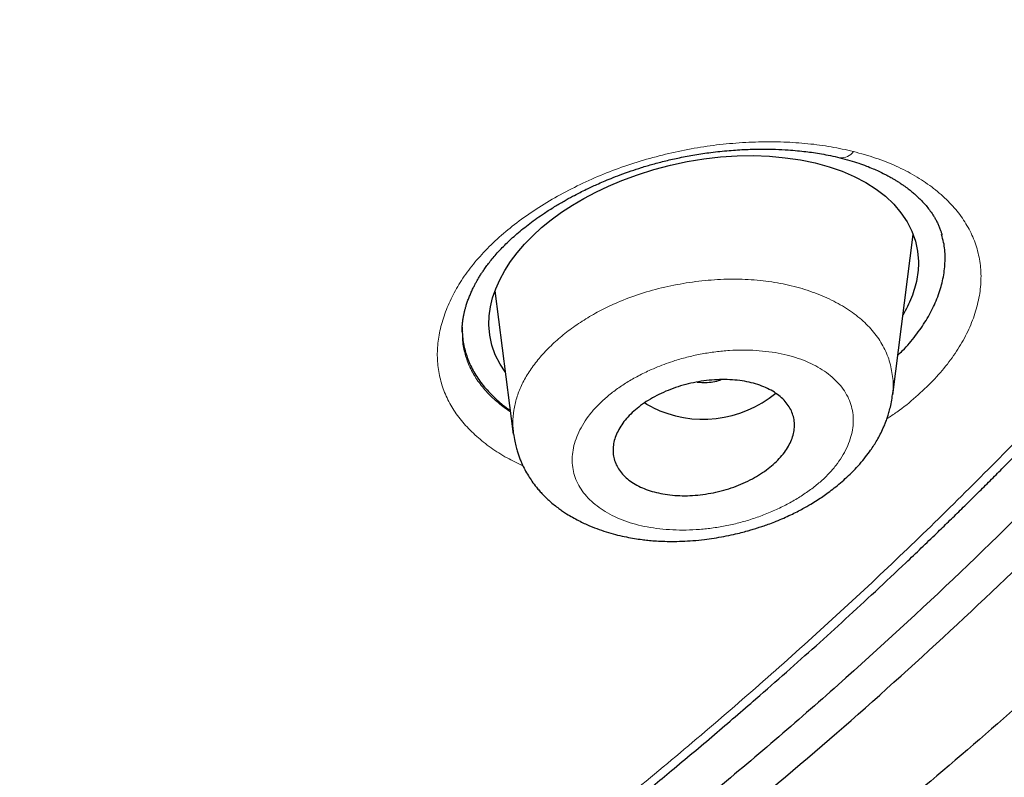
# Model space of a CAD drawing. Header units: millimetres. Extents: x 8 to 1023, y 12 to 832.
# Tile 771 of 968: x 675 to 685, y 750 to 757. Entities that reach past the tile are written whole.
import ezdxf

# ---------------------------------------------------------------- set-up
doc = ezdxf.new("R2010")
doc.units = ezdxf.units.MM

msp = doc.modelspace()

# ---------------------------------------------------------------- linework, layer by layer
at = {"color": 7, "linetype": 'Continuous', "lineweight": 30}
for p, q in [((683.8017, 753.453), (684.0031, 755.0438)), ((679.8551, 754.4829), (680.0351, 753.0621)), ((679.5311, 754.0907), (679.5312, 754.0851)), ((683.7965, 753.4538), (683.794, 753.4384))]:
    msp.add_line(p, q, dxfattribs=at)
at = {"color": 7, "linetype": 'Continuous', "lineweight": 30, "flags": 128}
for points in [[(679.9567, 753.6812), (679.9064, 753.756), (679.8586, 753.8496), (679.8239, 753.9461), (679.8024, 754.0456), (679.7941, 754.148), (679.7973, 754.2361), (679.8097, 754.3247), (679.8313, 754.4139), (679.8622, 754.5035), (679.9023, 754.5937), (679.9516, 754.6844), (680.0097, 754.7746), (680.0753, 754.8624), (680.1485, 754.9478), (680.2293, 755.0307), (680.3176, 755.1111), (680.4136, 755.1891), (680.5152, 755.2633), (680.6228, 755.3336), (680.7364, 755.4002), (680.8559, 755.463), (680.9814, 755.522), (681.1128, 755.5773), (681.2702, 755.6355), (681.4315, 755.6865), (681.5969, 755.7303), (681.7628, 755.766), (681.9281, 755.7931), (682.0935, 755.812), (682.2569, 755.8226), (682.4184, 755.8249), (682.5779, 755.8189), (682.7355, 755.8046), (682.8879, 755.7824), (683.0326, 755.7528), (683.1696, 755.7157), (683.2988, 755.671), (683.4202, 755.6189), (683.5335, 755.5594), (683.6365, 755.4937), (683.729, 755.4217), (683.8112, 755.3436), (683.8829, 755.2592), (683.944, 755.1687), (683.9919, 755.0751), (684.0267, 754.9783), (684.0484, 754.8784), (684.0569, 754.7753), (684.0569, 754.7753)], [(681.4154, 753.3291), (681.3621, 753.3577), (681.3387, 753.3718)]]:
    msp.add_lwpolyline(points, dxfattribs=at)
at = {"color": 8, "linetype": 'Continuous', "lineweight": 0}
msp.add_arc((683.2926, 755.9463), 0.1428, 264.21598, 325.98078, dxfattribs=at)
at = {"color": 7, "linetype": 'Continuous', "lineweight": 30}
msp.add_arc((681.9207, 754.3441), 1.1339, 243.53244, 309.46169, dxfattribs=at)
for points, knots in [([(638.967, 820.409), (639.8247, 820.4012), (641.5402, 820.3856), (644.1084, 820.2599), (646.6668, 820.0603), (649.2108, 819.78), (651.7358, 819.4216), (654.237, 818.9853), (656.8472, 818.4433), (659.5552, 817.7808), (662.3461, 816.9821), (665.0768, 816.0819), (667.7409, 815.0835), (670.3318, 813.9898), (672.7239, 812.8604), (674.9244, 811.7126), (676.9423, 810.5616), (678.8893, 809.3489), (680.7616, 808.0765), (682.5549, 806.7462), (684.2661, 805.3611), (685.8927, 803.924), (687.4318, 802.4377), (688.8809, 800.9052), (690.2373, 799.3293), (691.4985, 797.7128), (692.6617, 796.0585), (693.7243, 794.3695), (694.7367, 792.5529), (695.6762, 790.6065), (696.5184, 788.5296), (697.2148, 786.4249), (697.7642, 784.2977), (698.1649, 782.1534), (698.4035, 780.0999), (698.5028, 778.1438), (698.4845, 776.2893), (698.3541, 774.4372), (698.1125, 772.5909), (697.7609, 770.7538), (697.2999, 768.9292), (696.7308, 767.1206), (696.0542, 765.3313), (695.2712, 763.5647), (694.3828, 761.8242), (693.3898, 760.1134), (692.2942, 758.4354), (691.0988, 756.7932), (689.7346, 755.1005), (688.1849, 753.3686), (686.4332, 751.6113), (684.5619, 749.919), (682.5727, 748.2985), (680.4789, 746.7468), (678.9941, 745.7797), (678.2516, 745.2961)], [0, 0, 0, 0, 0.017859, 0.035717, 0.053574, 0.07143, 0.089287, 0.107143, 0.125, 0.145832, 0.166666, 0.1875, 0.208333, 0.229166, 0.249999, 0.267856, 0.285713, 0.303571, 0.321429, 0.339287, 0.357144, 0.375001, 0.392858, 0.410715, 0.428572, 0.446429, 0.464286, 0.482143, 0.500002, 0.520835, 0.541668, 0.562501, 0.583334, 0.604167, 0.624999, 0.642856, 0.660713, 0.678571, 0.696428, 0.714286, 0.732144, 0.750003, 0.76786, 0.785718, 0.803575, 0.821433, 0.839289, 0.857146, 0.875003, 0.895835, 0.916668, 0.9375, 0.958333, 0.979167, 1, 1, 1, 1]), ([(638.9669, 735.1093), (639.5741, 735.1132), (640.7872, 735.1212), (642.6033, 735.1855), (644.4132, 735.2881), (646.2167, 735.4326), (648.0136, 735.618), (649.8008, 735.8441), (651.5251, 736.1027), (653.1843, 736.3893), (654.7797, 736.7), (656.3607, 737.0433), (657.9272, 737.4192), (659.4791, 737.8275), (661.0664, 738.2825), (662.6833, 738.7869), (664.3237, 739.3436), (665.9352, 739.936), (667.5176, 740.5639), (669.071, 741.2272), (670.5972, 741.9265), (672.0528, 742.6406), (673.438, 743.3652), (674.7518, 744.0952), (676.0342, 744.8514), (677.2852, 745.6336), (678.5049, 746.4417), (679.7272, 747.2994), (680.9466, 748.2081), (682.1572, 749.1691), (683.3247, 750.1568), (684.4491, 751.1711), (685.5307, 752.2119), (686.5711, 753.281), (687.5404, 754.3457), (688.4398, 755.401), (689.2691, 756.4403), (690.0543, 757.4936), (690.7955, 758.561), (691.4929, 759.6424), (692.1651, 760.7694), (692.8074, 761.9423), (693.4141, 763.1614), (693.9672, 764.3936), (694.4669, 765.6393), (694.9133, 766.8984), (695.3067, 768.1722), (695.6369, 769.422), (695.9074, 770.6432), (696.122, 771.8304), (696.2885, 773.0191), (696.4071, 774.2093), (696.4775, 775.4011), (696.5007, 776.6284), (696.4716, 777.8901), (696.3847, 779.1849), (696.241, 780.4781), (696.0404, 781.77), (695.7828, 783.0608), (695.4687, 784.3489), (695.1098, 785.5949), (694.7123, 786.795), (694.2818, 787.9477), (693.8065, 789.0885), (693.2862, 790.2175), (692.721, 791.3347), (692.12, 792.4232), (691.486, 793.4831), (690.8218, 794.5142), (690.1176, 795.5324), (689.3734, 796.5377), (688.5892, 797.5301), (687.7648, 798.5097), (686.9035, 799.4729), (685.9943, 800.4319), (685.0379, 801.3832), (684.0312, 802.3266), (682.9885, 803.2477), (681.9097, 804.1464), (680.7947, 805.0227), (679.6619, 805.8628), (678.5139, 806.6673), (677.353, 807.4369), (676.1613, 808.184), (674.9387, 808.9086), (673.6852, 809.6107), (672.4006, 810.2901), (671.0911, 810.9437), (669.7405, 811.5799), (668.3513, 812.1954), (666.9196, 812.7898), (665.4662, 813.3538), (663.991, 813.8872), (662.4941, 814.3899), (661.0007, 814.8538), (659.5133, 815.2803), (658.034, 815.6707), (656.5384, 816.0319), (655.0267, 816.3638), (653.4988, 816.6662), (651.9548, 816.9393), (650.3993, 817.1822), (648.8124, 817.398), (647.1984, 817.5843), (645.5571, 817.7391), (643.9131, 817.8598), (642.2666, 817.9454), (640.6176, 817.999), (639.5173, 818.0057), (638.967, 818.009)], [0, 0, 0, 0, 0.010081, 0.020137, 0.030179, 0.040216, 0.050257, 0.060311, 0.070335, 0.079491, 0.088633, 0.097767, 0.1069, 0.116039, 0.125192, 0.135253, 0.145282, 0.155288, 0.16528, 0.175267, 0.185259, 0.195301, 0.204496, 0.213673, 0.222839, 0.232002, 0.241168, 0.250345, 0.260322, 0.270285, 0.280246, 0.290212, 0.300194, 0.310203, 0.320293, 0.329526, 0.338727, 0.347904, 0.357065, 0.366218, 0.375372, 0.385323, 0.395264, 0.405207, 0.415162, 0.425139, 0.435149, 0.445226, 0.454443, 0.463632, 0.472801, 0.481959, 0.491116, 0.500279, 0.510233, 0.520184, 0.530144, 0.540125, 0.550137, 0.560192, 0.570258, 0.579448, 0.588609, 0.59775, 0.60688, 0.616007, 0.625139, 0.633867, 0.642594, 0.651329, 0.660077, 0.668845, 0.677642, 0.686473, 0.695244, 0.704395, 0.713529, 0.722653, 0.731774, 0.740899, 0.750037, 0.758756, 0.767483, 0.776222, 0.78498, 0.793764, 0.802579, 0.811433, 0.820208, 0.829363, 0.838502, 0.847632, 0.856762, 0.865897, 0.875044, 0.883755, 0.89247, 0.901196, 0.909939, 0.918704, 0.927499, 0.936329, 0.945126, 0.954305, 0.963462, 0.972602, 0.981734, 0.990864, 1, 1, 1, 1]), ([(696.002, 776.4662), (695.9947, 775.965), (695.98, 774.9631), (695.861, 773.4625), (695.6708, 771.9655), (695.4025, 770.472), (695.0581, 768.9822), (694.6463, 767.5288), (694.1731, 766.1154), (693.6441, 764.7452), (693.0498, 763.3902), (692.3902, 762.0503), (691.6534, 760.7038), (690.8365, 759.3537), (689.9364, 758.0034), (688.9673, 756.6765), (687.929, 755.3728), (686.8217, 754.0933), (685.6712, 752.8652), (684.4846, 751.6905), (683.2684, 750.5701), (681.9992, 749.481), (680.6769, 748.4233), (679.2806, 747.3817), (677.8086, 746.3592), (676.2591, 745.3595), (674.6548, 744.3986), (672.9958, 743.4768), (671.2864, 742.597), (669.5682, 741.7786), (667.8504, 741.0217), (666.1375, 740.3241), (664.394, 739.6702), (662.6198, 739.0602), (660.7838, 738.4845), (658.8853, 737.9465), (656.9241, 737.4497), (654.9336, 737.004), (652.9137, 736.6095), (650.8678, 736.2673), (648.8439, 735.9841), (646.8512, 735.7574), (644.8954, 735.5844), (642.9365, 735.4606), (640.9747, 735.3858), (638.9675, 735.3597), (636.9174, 735.3857), (634.8275, 735.4677), (632.743, 735.6052), (630.6644, 735.7981), (628.5941, 736.0462), (626.5779, 736.3425), (624.6214, 736.6824), (622.7274, 737.0617), (620.857, 737.4869), (619.0102, 737.9577), (617.1441, 738.4863), (615.2636, 739.0754), (613.3744, 739.728), (611.5217, 740.4297), (609.7057, 741.1802), (607.9259, 741.9795), (606.2194, 742.8094), (604.5887, 743.6645), (603.0365, 744.5392), (601.5312, 745.4497), (600.0726, 746.3957), (598.6295, 747.3989), (597.2073, 748.4603), (595.8124, 749.5811), (594.4768, 750.7371), (593.2005, 751.9281), (591.9821, 753.1553), (590.8457, 754.3924), (589.7912, 755.6339), (588.8189, 756.8731), (587.909, 758.1332), (587.0612, 759.4142), (586.2599, 760.7421), (585.5103, 762.1155), (584.8181, 763.5329), (584.1993, 764.9653), (583.6538, 766.4127), (583.1805, 767.8781), (582.7877, 769.3322), (582.4726, 770.7709), (582.2317, 772.1876), (582.061, 773.6092), (581.9542, 775.0357), (581.941, 775.9887), (581.9344, 776.4658)], [0, 0, 0, 0, 0.011647, 0.023279, 0.034914, 0.046569, 0.058262, 0.069997, 0.081033, 0.092045, 0.103046, 0.114051, 0.125075, 0.136674, 0.148268, 0.159874, 0.171507, 0.183184, 0.194903, 0.205931, 0.216944, 0.227954, 0.238974, 0.250018, 0.2616, 0.2732, 0.284834, 0.296518, 0.308264, 0.319998, 0.330999, 0.341975, 0.352941, 0.363907, 0.374886, 0.386463, 0.398058, 0.409684, 0.421356, 0.433089, 0.444843, 0.455871, 0.466863, 0.477832, 0.488791, 0.499751, 0.51144, 0.523115, 0.53479, 0.54648, 0.558201, 0.569925, 0.580927, 0.591892, 0.602833, 0.61376, 0.624687, 0.6364, 0.648087, 0.659761, 0.671439, 0.683135, 0.694871, 0.705904, 0.716895, 0.727858, 0.738804, 0.749746, 0.761426, 0.773081, 0.784724, 0.796373, 0.808043, 0.819784, 0.830839, 0.841857, 0.852852, 0.863839, 0.87483, 0.886496, 0.898127, 0.909738, 0.921348, 0.932974, 0.944696, 0.955762, 0.96681, 0.977856, 0.988914, 1, 1, 1, 1]), ([(582.4446, 775.8051), (582.445, 775.7911), (582.4458, 775.7597), (582.4473, 775.709), (582.4492, 775.6493), (582.4515, 775.5807), (582.4542, 775.5046), (582.4574, 775.4212), (582.461, 775.3307), (582.4653, 775.232), (582.4703, 775.1261), (582.4812, 774.9074), (582.4997, 774.5974), (582.5289, 774.2013), (582.5599, 773.8431), (582.5931, 773.5063), (582.6277, 773.1898), (582.6654, 772.8762), (582.7114, 772.5254), (582.7679, 772.1322), (582.8372, 771.6951), (582.9039, 771.3114), (582.9649, 770.9836), (583.0169, 770.7179), (583.0699, 770.4587), (583.122, 770.2148), (583.1725, 769.9868), (583.2213, 769.7741), (583.2599, 769.6108), (583.2883, 769.4935), (583.3062, 769.4202), (583.3228, 769.3526), (583.3375, 769.2938), (583.3495, 769.2456), (583.3588, 769.2091), (583.3656, 769.1821), (583.3715, 769.1587), (583.3785, 769.1315), (583.3875, 769.0963), (583.3983, 769.0544), (583.4104, 769.0074), (583.4279, 768.9406), (583.4513, 768.8515), (583.4818, 768.7374), (583.5157, 768.6128), (583.5529, 768.4778), (583.5937, 768.3328), (583.6383, 768.1769), (583.6859, 768.0141), (583.735, 767.8493), (583.7844, 767.687), (583.8467, 767.4858), (583.9222, 767.2484), (584.011, 766.9775), (584.0978, 766.7204), (584.1822, 766.4768), (584.2647, 766.2447), (584.3469, 766.0189), (584.4296, 765.7964), (584.513, 765.5773), (584.5968, 765.3616), (584.681, 765.1493), (584.7665, 764.9381), (584.8547, 764.7244), (584.9473, 764.5043), (585.0461, 764.2746), (585.1511, 764.0351), (585.2483, 763.8185), (585.3359, 763.6266), (585.4124, 763.4613), (585.4917, 763.2924), (585.5725, 763.123), (585.654, 762.9542), (585.7342, 762.7906), (585.8121, 762.6339), (585.8858, 762.4873), (585.9552, 762.351), (586.0201, 762.2247), (586.0763, 762.1163), (586.1232, 762.0267), (586.16, 761.957), (586.191, 761.8984), (586.2202, 761.8434), (586.2521, 761.7838), (586.2924, 761.7085), (586.3416, 761.6175), (586.3994, 761.5113), (586.4631, 761.3952), (586.533, 761.2692), (586.6085, 761.1343), (586.6899, 760.9906), (586.777, 760.8384), (586.8707, 760.6768), (587.0082, 760.4423), (587.1881, 760.1419), (587.4089, 759.7828), (587.6286, 759.4347), (587.8207, 759.1376), (587.9845, 758.8892), (588.1195, 758.6873), (588.2524, 758.4914), (588.3815, 758.3034), (588.5056, 758.1251), (588.6243, 757.9565), (588.7374, 757.7976), (588.8448, 757.6484), (588.9462, 757.5088), (589.0422, 757.3779), (589.1366, 757.2502), (589.2335, 757.1202), (589.3366, 756.9832), (589.4522, 756.8309), (589.5813, 756.6626), (589.7249, 756.4777), (589.8777, 756.2834), (590.0397, 756.08), (590.2656, 755.8001), (590.5571, 755.4464), (590.8346, 755.1188), (591.0355, 754.8857), (591.1559, 754.7474), (591.2775, 754.6088), (591.4003, 754.4702), (591.5243, 754.3313), (591.6486, 754.1934), (591.7649, 754.0655), (591.8701, 753.9508), (591.9618, 753.8514), (592.0452, 753.7615), (592.1122, 753.6897), (592.1645, 753.6339), (592.2036, 753.5923), (592.2394, 753.5543), (592.2717, 753.52), (592.2997, 753.4905), (592.3218, 753.4672), (592.3394, 753.4485), (592.3567, 753.4303), (592.3781, 753.4078), (592.4054, 753.3792), (592.4402, 753.3427), (592.4829, 753.298), (592.5343, 753.2445), (592.5923, 753.1843), (592.6549, 753.1195), (592.7198, 753.0527), (592.7854, 752.9854), (592.8517, 752.9177), (592.9772, 752.7901), (593.1648, 752.6012), (593.4183, 752.35), (593.6808, 752.094), (593.9679, 751.8186), (594.277, 751.5274), (594.6055, 751.2241), (594.9341, 750.9263), (595.2628, 750.6342), (595.5912, 750.3478), (595.8811, 750.0995), (596.1289, 749.8905), (596.3313, 749.7217), (596.5238, 749.5629), (596.7062, 749.4139), (596.8673, 749.2836), (597.0081, 749.1707), (597.13, 749.0735), (597.2501, 748.9784), (597.3741, 748.8808), (597.5077, 748.7764), (597.6523, 748.6642), (597.808, 748.5443), (597.9749, 748.4169), (598.1532, 748.2819), (598.3418, 748.1405), (598.5384, 747.9946), (598.7388, 747.8473), (598.94, 747.7009), (599.2201, 747.4992), (599.5785, 747.2453), (600.0151, 746.9428), (600.4478, 746.6494), (600.8786, 746.3633), (601.3096, 746.083), (601.7418, 745.8076), (602.1632, 745.5445), (602.5746, 745.2926), (602.9799, 745.0491), (603.3952, 744.8041), (603.8235, 744.5564), (604.2651, 744.306), (604.6297, 744.1035), (604.9104, 743.9498), (605.0993, 743.8473), (605.2804, 743.7499), (605.4519, 743.6584), (605.6137, 743.5727), (605.7658, 743.4928), (605.9081, 743.4185), (606.0182, 743.3614), (606.0971, 743.3206), (606.1456, 743.2956), (606.1866, 743.2745), (606.2193, 743.2577), (606.2451, 743.2445), (606.2688, 743.2323), (606.2958, 743.2185), (606.3341, 743.199), (606.3852, 743.1729), (606.4499, 743.14), (606.5225, 743.1032), (606.6, 743.064), (606.7168, 743.0052), (606.8764, 742.9254), (607.0831, 742.823), (607.3039, 742.7146), (607.5389, 742.6005), (607.7865, 742.4816), (608.0422, 742.3602), (608.3002, 742.2392), (608.5563, 742.1205), (608.8624, 741.9803), (609.2166, 741.8205), (609.6173, 741.643), (610.0083, 741.473), (610.3901, 741.3099), (610.7661, 741.1522), (611.1402, 740.998), (611.6197, 740.8038), (612.2069, 740.572), (612.9043, 740.3058), (613.6236, 740.0406), (614.365, 739.7769), (615.1288, 739.5155), (615.8982, 739.2623), (616.6731, 739.0173), (617.4941, 738.7683), (618.3622, 738.517), (619.2779, 738.2653), (620.1995, 738.0252), (621.1268, 737.7966), (622.0594, 737.5796), (622.9971, 737.3742), (623.9132, 737.1859), (624.807, 737.0135), (625.6779, 736.8562), (626.5516, 736.7089), (627.4278, 736.5718), (628.3063, 736.4448), (629.1873, 736.3278), (630.0707, 736.2208), (630.9566, 736.1239), (631.8446, 736.037), (632.7345, 735.9603), (633.6259, 735.8939), (634.5018, 735.8388), (635.362, 735.7943), (636.2063, 735.7599), (637.0519, 735.7346), (637.899, 735.7185), (638.7918, 735.7112), (639.7291, 735.7144), (640.7097, 735.7301), (641.6884, 735.7581), (642.6654, 735.7983), (643.6407, 735.8507), (644.6145, 735.9153), (645.5595, 735.99), (646.4756, 736.0736), (647.3628, 736.1648), (648.2477, 736.2662), (649.13, 736.3775), (650.0098, 736.4988), (650.8873, 736.6302), (651.7624, 736.7717), (652.6349, 736.9234), (653.5043, 737.085), (654.3703, 737.2566), (655.2325, 737.4379), (656.0744, 737.6255), (656.8959, 737.8185), (657.6972, 738.0163), (658.4943, 738.2228), (659.2869, 738.4379), (660.1162, 738.6733), (660.9807, 738.9307), (661.8791, 739.2114), (662.7702, 739.5032), (663.6538, 739.806), (664.5299, 740.1199), (665.3982, 740.4447), (666.12, 740.7262), (666.7003, 740.9598), (667.1432, 741.1419), (667.5878, 741.3285), (668.0339, 741.5197), (668.4822, 741.7159), (668.9169, 741.9101), (669.34, 742.1029), (669.753, 742.2947), (670.072, 742.4457), (670.2956, 742.5528), (670.4216, 742.6135), (670.5482, 742.6749), (670.6755, 742.737), (670.8035, 742.7998), (670.931, 742.8627), (671.0548, 742.9242), (671.1782, 742.9858), (671.2972, 743.0456), (671.4102, 743.1026), (671.5088, 743.1526), (671.593, 743.1955), (671.6627, 743.2312), (671.716, 743.2585), (671.7578, 743.2799), (671.7942, 743.2987), (671.8353, 743.3199), (671.8837, 743.3449), (671.9413, 743.3747), (672.0137, 743.4123), (672.102, 743.4583), (672.2072, 743.5134), (672.3217, 743.5737), (672.4415, 743.6371), (672.6026, 743.7228), (672.8051, 743.8314), (673.0792, 743.9801), (673.3871, 744.1494), (673.7294, 744.3404), (674.0753, 744.5366), (674.4201, 744.7353), (674.7593, 744.934), (675.1122, 745.1438), (675.4776, 745.3647), (675.8541, 745.5964), (676.2208, 745.826), (676.5831, 746.0568), (676.9441, 746.2907), (677.3081, 746.5308), (677.6751, 746.7771), (678.0469, 747.0312), (678.3605, 747.2495), (678.6122, 747.4273), (678.7975, 747.5596), (678.9733, 747.6861), (679.139, 747.8064), (679.2948, 747.9204), (679.4407, 748.0281), (679.577, 748.1293), (679.6998, 748.2212), (679.8108, 748.3047), (679.9155, 748.3839), (680.023, 748.4656), (680.1372, 748.553), (680.2583, 748.6462), (680.3863, 748.7453), (680.5292, 748.8567), (680.6876, 748.9813), (680.8623, 749.1198), (681.0451, 749.2662), (681.2323, 749.4177), (681.4202, 749.5712), (681.6879, 749.7922), (682.0304, 750.0797), (682.4098, 750.4057), (682.7452, 750.6999), (683.0414, 750.964), (683.3359, 751.2312), (683.633, 751.5055), (683.9348, 751.7892), (684.1756, 752.0197), (684.355, 752.1937), (684.4723, 752.3082), (684.5901, 752.4242), (684.7085, 752.5415), (684.8254, 752.6583), (684.938, 752.7716), (685.0465, 752.8815), (685.1492, 752.9863), (685.2457, 753.0854), (685.3324, 753.1749), (685.4094, 753.2549), (685.4704, 753.3186), (685.5171, 753.3674), (685.5509, 753.4029), (685.5797, 753.4332), (685.6062, 753.4611), (685.6342, 753.4907), (685.6678, 753.5263), (685.7079, 753.5688), (685.7547, 753.6185), (685.8229, 753.6913), (685.9115, 753.7862), (686.0191, 753.9025), (686.13, 754.0232), (686.2614, 754.1673), (686.4141, 754.3365), (686.5889, 754.5324), (686.7695, 754.7377), (686.954, 754.95), (687.2318, 755.2743), (687.5949, 755.7086), (687.9351, 756.1301), (688.1692, 756.427), (688.3029, 756.5985), (688.4352, 756.77), (688.5645, 756.9397), (688.6915, 757.1081), (688.814, 757.2724), (688.9312, 757.4313), (689.0407, 757.5814), (689.1428, 757.7225), (689.2375, 757.8547), (689.3193, 757.97), (689.3899, 758.0701), (689.4527, 758.1598), (689.5172, 758.2523), (689.5856, 758.3512), (689.6583, 758.4571), (689.7409, 758.5781), (689.8336, 758.7153), (689.9371, 758.8699), (690.046, 759.0347), (690.1604, 759.2096), (690.3181, 759.4539), (690.5145, 759.7645), (690.7668, 760.1741), (691.0327, 760.6197), (691.2387, 760.9777), (691.3698, 761.2107), (691.4296, 761.318), (691.4867, 761.421), (691.5389, 761.5161), (691.5847, 761.6002), (691.6242, 761.6731), (691.6555, 761.7313), (691.6797, 761.7764), (691.6976, 761.8097), (691.7117, 761.8361), (691.7222, 761.8559), (691.7312, 761.8729), (691.7415, 761.8921), (691.7553, 761.9182), (691.7724, 761.9505), (691.7915, 761.9867), (691.8208, 762.0424), (691.8614, 762.1198), (691.9142, 762.2215), (691.9714, 762.3325), (692.0505, 762.4875), (692.151, 762.6874), (692.2721, 762.9329), (692.3964, 763.1901), (692.5235, 763.4592), (692.6374, 763.706), (692.738, 763.9283), (692.8242, 764.1223), (692.9085, 764.3151), (692.9887, 764.5016), (693.0633, 764.6782), (693.134, 764.8481), (693.2007, 765.0109), (693.2633, 765.166), (693.3204, 765.3094), (693.3689, 765.4328), (693.4097, 765.5379), (693.4452, 765.6301), (693.481, 765.7239), (693.5216, 765.8312), (693.5676, 765.9544), (693.6192, 766.0944), (693.674, 766.2453), (693.7318, 766.407), (693.7925, 766.5796), (693.8525, 766.7536), (693.9115, 766.928), (693.9682, 767.099), (694.0244, 767.2713), (694.0786, 767.4411), (694.1306, 767.6073), (694.1806, 767.7698), (694.2411, 767.9707), (694.3105, 768.2072), (694.3868, 768.4763), (694.4425, 768.6798), (694.4799, 768.8195), (694.5004, 768.8967), (694.5186, 768.9661), (694.5344, 769.0268), (694.5479, 769.079), (694.559, 769.1224), (694.568, 769.1575), (694.5762, 769.1901), (694.5852, 769.2254), (694.5963, 769.2695), (694.6096, 769.3228), (694.6253, 769.3861), (694.6433, 769.4595), (694.6635, 769.543), (694.686, 769.6366), (694.7104, 769.7404), (694.7369, 769.8541), (694.7736, 770.0152), (694.8188, 770.2193), (694.8764, 770.4898), (694.9362, 770.7841), (694.9971, 771.1012), (695.0534, 771.4122), (695.1053, 771.7172), (695.1536, 772.019), (695.204, 772.3563), (695.2558, 772.7345), (695.3075, 773.1562), (695.354, 773.5879), (695.3951, 774.0283), (695.429, 774.4722), (695.4507, 774.7964), (695.4589, 774.9718), (695.4602, 774.9983)], [0, 0, 0, 0, 0.000308, 0.00069, 0.001145, 0.001674, 0.002276, 0.00292, 0.003632, 0.004411, 0.005257, 0.006152, 0.009626, 0.012651, 0.015604, 0.018178, 0.020695, 0.02317, 0.025678, 0.029092, 0.032585, 0.036159, 0.038302, 0.040463, 0.042551, 0.044541, 0.046341, 0.048052, 0.049674, 0.050287, 0.050886, 0.051446, 0.051921, 0.05231, 0.052613, 0.052804, 0.052961, 0.053179, 0.053464, 0.053812, 0.054194, 0.054604, 0.05543, 0.056351, 0.057369, 0.058452, 0.059626, 0.060891, 0.062239, 0.063584, 0.064902, 0.066193, 0.068489, 0.070695, 0.07281, 0.074779, 0.076663, 0.078501, 0.080325, 0.082135, 0.0839, 0.08565, 0.087387, 0.08913, 0.090952, 0.092859, 0.09485, 0.096926, 0.098274, 0.099656, 0.101071, 0.102516, 0.103918, 0.105323, 0.106643, 0.107879, 0.109031, 0.110099, 0.111082, 0.111784, 0.112377, 0.112857, 0.113276, 0.11378, 0.114377, 0.115197, 0.116102, 0.117093, 0.118169, 0.119332, 0.120556, 0.121864, 0.123254, 0.124726, 0.127926, 0.131043, 0.134078, 0.13703, 0.138843, 0.140623, 0.142364, 0.14403, 0.145612, 0.147112, 0.148529, 0.149862, 0.151113, 0.15228, 0.153387, 0.154557, 0.155794, 0.157098, 0.15869, 0.160373, 0.162145, 0.164008, 0.165957, 0.169858, 0.173805, 0.175097, 0.176394, 0.177695, 0.179001, 0.180312, 0.181628, 0.182918, 0.183956, 0.184904, 0.185762, 0.186531, 0.186966, 0.187365, 0.18773, 0.18806, 0.188352, 0.188581, 0.188733, 0.18889, 0.189107, 0.189383, 0.189718, 0.190161, 0.190677, 0.191267, 0.191909, 0.192557, 0.193211, 0.193869, 0.194531, 0.196938, 0.199405, 0.201934, 0.204523, 0.207615, 0.210672, 0.213694, 0.216683, 0.219637, 0.222551, 0.224419, 0.226191, 0.227867, 0.229446, 0.23093, 0.232027, 0.233066, 0.234053, 0.235094, 0.236222, 0.237439, 0.238744, 0.240137, 0.241618, 0.243188, 0.244814, 0.246468, 0.248106, 0.249729, 0.253273, 0.256743, 0.260138, 0.263484, 0.26681, 0.270115, 0.2734, 0.276392, 0.279395, 0.28247, 0.285617, 0.288837, 0.292128, 0.293531, 0.294898, 0.296193, 0.297416, 0.298566, 0.299645, 0.300653, 0.301588, 0.301976, 0.302323, 0.302612, 0.302842, 0.303015, 0.303155, 0.303344, 0.303584, 0.303961, 0.304422, 0.304945, 0.305488, 0.306049, 0.307393, 0.30883, 0.310362, 0.311986, 0.313704, 0.315477, 0.317252, 0.318998, 0.320714, 0.323489, 0.326185, 0.328803, 0.331343, 0.333818, 0.336286, 0.338754, 0.343278, 0.347803, 0.352328, 0.357176, 0.362024, 0.366874, 0.371725, 0.376579, 0.382198, 0.387818, 0.393438, 0.399057, 0.404677, 0.410297, 0.415916, 0.421067, 0.426217, 0.431363, 0.436505, 0.441643, 0.44678, 0.451918, 0.457057, 0.462198, 0.467338, 0.472478, 0.477619, 0.482467, 0.487317, 0.49217, 0.49703, 0.501898, 0.507534, 0.513158, 0.518775, 0.524387, 0.529996, 0.535605, 0.541214, 0.546354, 0.551494, 0.556634, 0.561772, 0.566907, 0.572047, 0.577191, 0.582339, 0.587488, 0.592639, 0.59779, 0.602941, 0.607798, 0.612655, 0.617512, 0.622369, 0.627226, 0.632845, 0.638459, 0.64407, 0.64968, 0.65529, 0.660898, 0.666508, 0.669406, 0.67233, 0.675279, 0.678255, 0.681257, 0.684301, 0.68705, 0.689866, 0.69275, 0.693613, 0.694482, 0.695357, 0.696238, 0.697125, 0.698018, 0.698897, 0.699709, 0.7006, 0.701391, 0.702082, 0.702673, 0.703163, 0.703553, 0.703797, 0.704045, 0.704323, 0.704664, 0.705071, 0.705543, 0.706196, 0.706944, 0.707779, 0.708635, 0.709499, 0.711221, 0.712975, 0.715398, 0.717879, 0.720418, 0.722964, 0.725469, 0.727931, 0.730829, 0.733666, 0.736441, 0.73918, 0.741976, 0.744786, 0.747659, 0.750595, 0.753592, 0.755153, 0.756652, 0.758075, 0.759422, 0.760694, 0.76189, 0.763011, 0.764057, 0.764932, 0.765771, 0.766663, 0.767617, 0.768632, 0.769708, 0.770846, 0.77225, 0.773737, 0.775308, 0.776945, 0.778574, 0.780189, 0.783939, 0.787607, 0.790333, 0.793014, 0.795703, 0.798467, 0.801307, 0.804223, 0.805343, 0.806474, 0.807615, 0.808768, 0.809931, 0.811049, 0.812089, 0.813144, 0.814106, 0.814973, 0.815747, 0.816426, 0.816815, 0.81716, 0.817451, 0.81769, 0.817966, 0.818306, 0.818714, 0.819191, 0.819737, 0.820807, 0.821917, 0.823067, 0.824256, 0.826025, 0.827874, 0.829805, 0.831814, 0.833841, 0.838883, 0.843888, 0.845453, 0.847015, 0.848572, 0.850125, 0.851625, 0.853136, 0.854564, 0.85591, 0.857172, 0.858352, 0.85945, 0.860254, 0.861023, 0.86184, 0.862717, 0.863654, 0.86465, 0.865925, 0.867287, 0.868734, 0.870268, 0.871888, 0.875148, 0.878391, 0.882556, 0.886693, 0.887618, 0.888542, 0.889446, 0.89026, 0.890977, 0.891598, 0.892122, 0.892465, 0.892749, 0.892973, 0.893137, 0.893255, 0.893404, 0.893628, 0.893917, 0.894227, 0.894552, 0.895334, 0.896195, 0.897134, 0.898152, 0.900125, 0.902192, 0.904352, 0.906606, 0.908953, 0.91054, 0.912168, 0.913799, 0.915348, 0.916812, 0.91819, 0.919568, 0.920848, 0.92203, 0.923114, 0.923897, 0.924625, 0.925385, 0.926208, 0.927268, 0.928417, 0.929652, 0.930976, 0.932387, 0.933885, 0.93524, 0.936655, 0.938067, 0.939448, 0.940799, 0.942118, 0.943407, 0.945689, 0.947868, 0.949944, 0.950626, 0.951255, 0.951815, 0.952306, 0.952726, 0.953077, 0.953358, 0.953576, 0.953864, 0.954213, 0.954643, 0.955153, 0.955745, 0.956418, 0.957172, 0.958007, 0.958924, 0.959918, 0.961895, 0.963844, 0.966437, 0.968978, 0.971468, 0.973907, 0.976298, 0.978703, 0.981989, 0.985351, 0.988789, 0.992305, 0.995867, 0.999377, 1, 1, 1, 1]), ([(679.5288, 754.0782), (679.529, 754.0939), (679.5295, 754.1232), (679.5332, 754.1664), (679.5383, 754.2046), (679.5446, 754.2402), (679.5516, 754.2725), (679.5592, 754.3028), (679.5685, 754.3357), (679.58, 754.3715), (679.5946, 754.4117), (679.6111, 754.452), (679.6285, 754.4908), (679.6459, 754.5262), (679.6627, 754.5581), (679.6796, 754.5884), (679.6979, 754.6193), (679.7172, 754.65), (679.7383, 754.6819), (679.7623, 754.7163), (679.792, 754.7565), (679.8269, 754.8006), (679.8683, 754.8493), (679.9135, 754.8989), (679.9636, 754.9497), (680.0162, 754.9997), (680.0732, 755.0503), (680.1346, 755.1014), (680.2006, 755.1527), (680.271, 755.2042), (680.3529, 755.2604), (680.4428, 755.3178), (680.5364, 755.373), (680.6207, 755.4196), (680.6945, 755.458), (680.757, 755.489), (680.8128, 755.5155), (680.8692, 755.5413), (680.9341, 755.5696), (681.0112, 755.6016), (681.1028, 755.6372), (681.2035, 755.6732), (681.3118, 755.7087), (681.4262, 755.7425), (681.5525, 755.7755), (681.6908, 755.8066), (681.8402, 755.8346), (682.0045, 755.8589), (682.1748, 755.8769), (682.3432, 755.8875), (682.497, 755.891), (682.6361, 755.8889), (682.7546, 755.8829), (682.8542, 755.8748), (682.9375, 755.8659), (683.0167, 755.8554), (683.098, 755.8424), (683.1866, 755.8258), (683.2466, 755.8116), (683.2782, 755.8042)], [0, 0, 0, 0, 0.018977, 0.035393, 0.049243, 0.060586, 0.07098, 0.081133, 0.091049, 0.104489, 0.118037, 0.131703, 0.144825, 0.156559, 0.166638, 0.176123, 0.186151, 0.196724, 0.205995, 0.217129, 0.230142, 0.245041, 0.26014, 0.277955, 0.294348, 0.311138, 0.328329, 0.345925, 0.363927, 0.382337, 0.401151, 0.425593, 0.447358, 0.466392, 0.482683, 0.496219, 0.506995, 0.518473, 0.531931, 0.547546, 0.56604, 0.587521, 0.607691, 0.629908, 0.654174, 0.680555, 0.70908, 0.739338, 0.774121, 0.806519, 0.836495, 0.864016, 0.889063, 0.908038, 0.925288, 0.941117, 0.958488, 0.978127, 1, 1, 1, 1]), ([(683.2782, 755.8042), (683.3114, 755.7955), (683.375, 755.7789), (683.4618, 755.7511), (683.5381, 755.7236), (683.6043, 755.6968), (683.6642, 755.6701), (683.7172, 755.6443), (683.7626, 755.6203), (683.7977, 755.6005), (683.8259, 755.5838), (683.852, 755.5677), (683.8801, 755.5495), (683.9152, 755.5256), (683.9535, 755.4976), (683.9915, 755.4674), (684.0238, 755.4398), (684.0563, 755.4102), (684.0895, 755.3773), (684.1252, 755.3383), (684.1591, 755.2971), (684.1874, 755.2582), (684.2106, 755.2222), (684.2283, 755.1918), (684.2451, 755.1598), (684.2603, 755.1269), (684.2751, 755.0906), (684.2849, 755.06), (684.2885, 755.0461), (684.2904, 755.0389)], [0, 0, 0, 0, 0.059682, 0.11442, 0.164227, 0.209109, 0.249071, 0.290538, 0.324939, 0.352283, 0.37274, 0.393178, 0.417267, 0.444996, 0.486143, 0.52332, 0.556093, 0.585412, 0.628386, 0.670902, 0.718895, 0.771571, 0.802742, 0.834617, 0.866576, 0.898484, 0.930421, 0.963878, 1, 1, 1, 1]), ([(683.8515, 753.8458), (683.8676, 753.8609), (683.9342, 753.9232), (684.0302, 754.0388), (684.1374, 754.1911), (684.22, 754.3475), (684.2792, 754.5055), (684.3151, 754.6628), (684.3248, 754.8162), (684.3154, 754.9439), (684.2932, 755.0176), (684.2853, 755.0439)], [0, 0, 0, 0, 0.040573, 0.167087, 0.293019, 0.419802, 0.548845, 0.67694, 0.803429, 0.929663, 1, 1, 1, 1]), ([(684.0569, 754.7753), (684.0565, 754.7463), (684.0558, 754.6881), (684.0425, 754.5988), (684.0205, 754.5087), (683.9892, 754.4184), (683.9505, 754.33), (683.9178, 754.2722), (683.9019, 754.2441)], [0, 0, 0, 0, 0.167091, 0.3352, 0.505112, 0.673489, 0.84139, 1, 1, 1, 1]), ([(679.5307, 754.1244), (679.5307, 754.0919), (679.5308, 754.0117), (679.556, 753.8889), (679.6022, 753.7567), (679.671, 753.6316), (679.7605, 753.5129), (679.8719, 753.4037), (679.9543, 753.3326), (680.0035, 753.3018), (680.0048, 753.301)], [0, 0, 0, 0, 0.1011484, 0.2498646, 0.3971013, 0.5445629, 0.6936372, 0.8456682, 0.9958758, 1, 1, 1, 1]), ([(681.5209, 752.4698), (681.492, 752.4757), (681.4342, 752.4874), (681.354, 752.5135), (681.2798, 752.5458), (681.2132, 752.5846), (681.1559, 752.6287), (681.1088, 752.6776), (681.0719, 752.7303), (681.0454, 752.7864), (681.0299, 752.8453), (681.0249, 752.906), (681.0306, 752.9681), (681.0472, 753.031), (681.0741, 753.0938), (681.1111, 753.1562), (681.1585, 753.2172), (681.2153, 753.2762), (681.2811, 753.3327), (681.3557, 753.3857), (681.438, 753.4345), (681.5271, 753.4785), (681.6221, 753.5167), (681.7217, 753.5489), (681.8242, 753.5743), (681.9285, 753.5922), (682.033, 753.6027), (682.1359, 753.6056), (682.2358, 753.6005), (682.3314, 753.5879), (682.4211, 753.5681), (682.5037, 753.5412), (682.5785, 753.5078), (682.6445, 753.4687), (682.7009, 753.4242), (682.7474, 753.3751), (682.7837, 753.3221), (682.8092, 753.2657), (682.8241, 753.2069), (682.8284, 753.146), (682.8217, 753.0837), (682.8046, 753.021), (682.7771, 752.9581), (682.739, 752.8958), (682.6912, 752.835), (682.6338, 752.776), (682.5671, 752.7198), (682.4921, 752.6672), (682.4094, 752.6186), (682.3197, 752.575), (682.2243, 752.5371), (682.1248, 752.5054), (682.0224, 752.4807), (681.9184, 752.4632), (681.8149, 752.4531), (681.7133, 752.4509), (681.6143, 752.4557), (681.552, 752.4651), (681.5209, 752.4698)], [0, 0, 0, 0, 0.017712, 0.035424, 0.053587, 0.071804, 0.089966, 0.107641, 0.125369, 0.143042, 0.160324, 0.177658, 0.194938, 0.212077, 0.229269, 0.246406, 0.263718, 0.281087, 0.298399, 0.316143, 0.333948, 0.351694, 0.369946, 0.388261, 0.406515, 0.425109, 0.443766, 0.462362, 0.480971, 0.49964, 0.51825, 0.536553, 0.554913, 0.573216, 0.591042, 0.608921, 0.626746, 0.644129, 0.661563, 0.678943, 0.696092, 0.713293, 0.73044, 0.747663, 0.764943, 0.782166, 0.799758, 0.817409, 0.835003, 0.853104, 0.871269, 0.889373, 0.907797, 0.926283, 0.944709, 0.963119, 0.981588, 1, 1, 1, 1]), ([(681.8627, 753.5796), (681.882, 753.5775), (681.9272, 753.5725), (681.999, 753.578), (682.0585, 753.5885), (682.0887, 753.6003), (682.0959, 753.6032)], [0, 0, 0, 0, 0.243375, 0.570189, 0.897003, 1, 1, 1, 1]), ([(680.0392, 753.0663), (680.0428, 753.0417), (680.0495, 752.9966), (680.0636, 752.9367), (680.0774, 752.8884), (680.0913, 752.8469), (680.1061, 752.8078), (680.1253, 752.7627), (680.1513, 752.7092), (680.1846, 752.6508), (680.2228, 752.5927), (680.26, 752.5432), (680.2962, 752.5003), (680.3281, 752.4656), (680.3617, 752.4319), (680.4002, 752.3964), (680.4427, 752.3606), (680.4855, 752.3277), (680.5266, 752.2986), (680.5714, 752.2691), (680.6239, 752.2375), (680.6825, 752.2058), (680.7393, 752.178), (680.8074, 752.1478), (680.888, 752.1165), (680.981, 752.0862), (681.0709, 752.0617), (681.1562, 752.0426), (681.2367, 752.0279), (681.3082, 752.0175), (681.3749, 752.0099), (681.4428, 752.004), (681.5219, 751.9996), (681.6126, 751.9979), (681.7131, 751.9998), (681.8213, 752.0062), (681.9272, 752.0169), (682.0298, 752.031), (682.1258, 752.0476), (682.2162, 752.0664), (682.2937, 752.085), (682.3511, 752.1003), (682.3905, 752.1115), (682.4181, 752.1197), (682.4462, 752.1283), (682.4821, 752.1397), (682.5286, 752.1554), (682.5849, 752.1756), (682.6499, 752.2006), (682.7195, 752.2298), (682.7884, 752.2611), (682.8521, 752.2925), (682.9184, 752.3276), (682.985, 752.3656), (683.0502, 752.4061), (683.108, 752.4445), (683.1646, 752.4845), (683.2233, 752.529), (683.2855, 752.5799), (683.3493, 752.6367), (683.4133, 752.699), (683.4754, 752.7659), (683.532, 752.8337), (683.5783, 752.896), (683.6152, 752.9509), (683.6477, 753.0039), (683.6803, 753.0635), (683.7063, 753.1179), (683.727, 753.1668), (683.7431, 753.2099), (683.7574, 753.2533), (683.7716, 753.303), (683.7866, 753.3662), (683.7938, 753.4142), (683.7977, 753.4402)], [0, 0, 0, 0, 0.016344, 0.029968, 0.04096, 0.050729, 0.059775, 0.0689, 0.083544, 0.09954, 0.113542, 0.129749, 0.140527, 0.15047, 0.160656, 0.171783, 0.184905, 0.197291, 0.207059, 0.217698, 0.23244, 0.247201, 0.260597, 0.272643, 0.293862, 0.313899, 0.332979, 0.351154, 0.367841, 0.382751, 0.394301, 0.407329, 0.422706, 0.440408, 0.459644, 0.48004, 0.501595, 0.519304, 0.537722, 0.555678, 0.570433, 0.581879, 0.588555, 0.593192, 0.597844, 0.60481, 0.6141, 0.625047, 0.638097, 0.652948, 0.667318, 0.68075, 0.693226, 0.710145, 0.724899, 0.73782, 0.750728, 0.765799, 0.781655, 0.798993, 0.817616, 0.836535, 0.855628, 0.873032, 0.885712, 0.898126, 0.911744, 0.926811, 0.93748, 0.948061, 0.958531, 0.969844, 0.983617, 1, 1, 1, 1])]:
    msp.add_open_spline(points, degree=3, knots=knots, dxfattribs=at)
at = {"color": 8, "linetype": 'Continuous', "lineweight": 0}
for points, knots in [([(582.6587, 776.3319), (582.666, 775.8342), (582.6807, 774.8393), (582.7998, 773.3489), (582.9901, 771.8618), (583.2586, 770.3778), (583.6025, 768.9005), (584.0119, 767.4639), (584.4801, 766.0718), (585.0022, 764.724), (585.588, 763.3913), (586.2377, 762.0735), (586.9636, 760.7482), (587.7693, 759.4177), (588.659, 758.0852), (589.6184, 756.7741), (590.6475, 755.4846), (591.7447, 754.2192), (592.8828, 753.0064), (594.0535, 751.8487), (595.2512, 750.7461), (596.4996, 749.6754), (597.7989, 748.6364), (599.1751, 747.61), (600.6302, 746.5995), (602.1659, 745.6088), (603.7541, 744.6577), (605.3949, 743.7466), (607.0823, 742.8789), (608.7756, 742.0734), (610.4663, 741.3295), (612.153, 740.6435), (613.8715, 739.9999), (615.6219, 739.3988), (617.4379, 738.8297), (619.3186, 738.2968), (621.2633, 737.8045), (623.2347, 737.3634), (625.2328, 736.9737), (627.2531, 736.6365), (629.2486, 736.3583), (631.212, 736.1361), (633.1403, 735.9667), (635.0738, 735.8456), (637.0122, 735.7728), (638.9932, 735.7478), (641.0136, 735.7741), (643.0697, 735.8554), (645.1203, 735.991), (647.1653, 736.1809), (649.2058, 736.4254), (651.1983, 736.7181), (653.1372, 737.055), (655.0159, 737.4315), (656.871, 737.8537), (658.7025, 738.3214), (660.546, 738.8447), (662.3971, 739.4256), (664.2507, 740.0667), (666.0688, 740.7556), (667.8513, 741.4922), (669.6018, 742.278), (671.2852, 743.0961), (672.8985, 743.9417), (674.4358, 744.8077), (675.9267, 745.7092), (677.3711, 746.6461), (678.7974, 747.6378), (680.2005, 748.6854), (681.5749, 749.7903), (682.8917, 750.9306), (684.151, 752.1063), (685.3538, 753.3181), (686.4755, 754.5392), (687.5161, 755.7638), (688.4753, 756.9854), (689.3728, 758.227), (690.209, 759.4887), (691.0009, 760.7987), (691.7432, 762.1569), (692.4294, 763.5626), (693.043, 764.9853), (693.5842, 766.4252), (694.0525, 767.8813), (694.4399, 769.3214), (694.7496, 770.7402), (694.986, 772.1337), (695.1535, 773.5304), (695.2584, 774.9302), (695.2713, 775.8648), (695.2778, 776.3324)], [0, 0, 0, 0, 0.0117137, 0.0234149, 0.0351216, 0.0468522, 0.0586247, 0.070364, 0.0813631, 0.0923367, 0.1032992, 0.1142649, 0.1252481, 0.1368316, 0.148424, 0.1600419, 0.1717018, 0.1834199, 0.1951477, 0.206154, 0.2171342, 0.2281014, 0.2390684, 0.2500482, 0.2616874, 0.2733323, 0.2849979, 0.2966994, 0.3084517, 0.3201468, 0.3311024, 0.3420458, 0.3529893, 0.3639449, 0.3749251, 0.3865672, 0.398212, 0.409874, 0.4215681, 0.4333088, 0.4450345, 0.4560332, 0.4670091, 0.4779743, 0.4889413, 0.4999221, 0.5115701, 0.5232038, 0.5348379, 0.5464871, 0.5581659, 0.5699121, 0.5809668, 0.5919838, 0.6029753, 0.6139537, 0.6249313, 0.6365724, 0.6481884, 0.6597941, 0.6714039, 0.6830322, 0.6947667, 0.7058318, 0.7168559, 0.7278515, 0.7388313, 0.7498078, 0.7614587, 0.7730925, 0.7847248, 0.7963708, 0.8080459, 0.8197857, 0.8308292, 0.8418316, 0.8528066, 0.8637681, 0.8747299, 0.8864319, 0.8981149, 0.9097963, 0.9214933, 0.9332235, 0.9449736, 0.9560095, 0.967015, 0.9780052, 0.9889952, 1, 1, 1, 1]), ([(680.1325, 752.7496), (680.0791, 752.7747), (679.9656, 752.8283), (679.8125, 752.9262), (679.6695, 753.0393), (679.5461, 753.1634), (679.4447, 753.2969), (679.3673, 753.4382), (679.3139, 753.5871), (679.2846, 753.7422), (679.28, 753.9024), (679.3006, 754.0667), (679.346, 754.2342), (679.4146, 754.4023), (679.5065, 754.5679), (679.621, 754.7291), (679.7579, 754.8854), (679.9154, 755.0359), (680.0927, 755.1792), (680.2886, 755.3141), (680.5008, 755.4394), (680.7256, 755.5538), (680.9601, 755.6553), (681.203, 755.7433), (681.4521, 755.8171), (681.7051, 755.8766), (681.9597, 755.9208), (682.2158, 755.9498), (682.4703, 755.9634), (682.72, 755.9624), (682.9607, 755.946), (683.1928, 755.9155), (683.3381, 755.8828), (683.411, 755.8664)], [0, 0, 0, 0, 0.028574, 0.060832, 0.093451, 0.12651, 0.15898, 0.191148, 0.223312, 0.255651, 0.287811, 0.320096, 0.352807, 0.385821, 0.418186, 0.450216, 0.482238, 0.514501, 0.54662, 0.578919, 0.611714, 0.644332, 0.676587, 0.708783, 0.741223, 0.773362, 0.805461, 0.837813, 0.870708, 0.903281, 0.935506, 0.967655, 1, 1, 1, 1]), ([(683.411, 755.8664), (683.4859, 755.8459), (683.6351, 755.8052), (683.8386, 755.7236), (684.025, 755.6276), (684.1917, 755.5167), (684.3372, 755.3935), (684.4582, 755.2592), (684.5537, 755.1146), (684.6235, 754.9608), (684.6671, 754.7993), (684.6824, 754.6315), (684.6694, 754.4584), (684.6284, 754.2813), (684.5612, 754.1033), (684.4674, 753.9276), (684.3477, 753.7563), (684.2031, 753.5899), (684.0345, 753.4307), (683.8809, 753.3048), (683.7776, 753.2366), (683.7444, 753.2148)], [0, 0, 0, 0, 0.054227, 0.108157, 0.162326, 0.217262, 0.272015, 0.326, 0.379753, 0.433818, 0.487874, 0.5416, 0.595583, 0.650403, 0.705461, 0.759501, 0.813126, 0.866951, 0.920897, 0.974602, 1, 1, 1, 1]), ([(680.0401, 753.0626), (680.0364, 753.1007), (680.0289, 753.1789), (680.0399, 753.2997), (680.068, 753.4228), (680.115, 753.5455), (680.1816, 753.6664), (680.2662, 753.7847), (680.3673, 753.8993), (680.4835, 754.0088), (680.6133, 754.1119), (680.7552, 754.2075), (680.9077, 754.2942), (681.0879, 754.3794), (681.2983, 754.4575), (681.5381, 754.525), (681.7024, 754.5532), (681.7846, 754.5674)], [0, 0, 0, 0, 0.059512, 0.122201, 0.184698, 0.247018, 0.309586, 0.372524, 0.435734, 0.499067, 0.562347, 0.625398, 0.688074, 0.750312, 0.833282, 0.916541, 1, 1, 1, 1]), ([(681.7846, 754.5674), (681.8672, 754.5777), (682.0323, 754.5982), (682.2779, 754.6028), (682.5163, 754.5875), (682.7434, 754.5501), (682.9559, 754.4928), (683.1512, 754.4169), (683.3261, 754.3241), (683.4779, 754.2156), (683.604, 754.093), (683.7001, 753.9566), (683.7671, 753.8093), (683.8011, 753.6539), (683.8108, 753.5342), (683.7988, 753.4668), (683.7965, 753.4538)], [0, 0, 0, 0, 0.076141, 0.152138, 0.227899, 0.30347, 0.378956, 0.454366, 0.52964, 0.604715, 0.679597, 0.754751, 0.830307, 0.906064, 0.981762, 1, 1, 1, 1]), ([(679.5312, 754.0851), (679.5311, 754.0532), (679.5309, 753.9743), (679.5558, 753.8536), (679.6033, 753.7243), (679.6733, 753.6024), (679.7626, 753.4883), (679.8727, 753.3843), (679.955, 753.317), (680.0046, 753.2875), (680.0067, 753.2863)], [0, 0, 0, 0, 0.100927, 0.249602, 0.398218, 0.546864, 0.695655, 0.844589, 0.993577, 1, 1, 1, 1]), ([(681.9095, 753.8588), (681.8646, 753.8497), (681.774, 753.8312), (681.6553, 753.797), (681.5534, 753.7625), (681.4681, 753.7296), (681.3702, 753.6872), (681.2625, 753.6338), (681.1488, 753.5679), (681.0447, 753.4971), (680.9503, 753.4214), (680.8662, 753.3414), (680.7935, 753.2578), (680.7329, 753.1711), (680.6849, 753.0822), (680.6493, 752.9928), (680.6272, 752.9043), (680.6187, 752.8173), (680.6237, 752.7325), (680.6421, 752.6507), (680.6741, 752.5726), (680.7198, 752.4981), (680.7778, 752.4284), (680.8471, 752.3642), (680.9268, 752.3064), (681.0161, 752.2551), (681.1148, 752.2111), (681.2215, 752.1748), (681.336, 752.1463), (681.4576, 752.126), (681.5855, 752.1138), (681.7175, 752.1097), (681.8519, 752.1139), (681.9874, 752.1267), (682.1234, 752.1478), (682.2587, 752.1771), (682.3918, 752.2147), (682.5223, 752.2605), (682.6484, 752.3137), (682.7689, 752.3736), (682.8822, 752.4396), (682.9872, 752.5109), (683.0824, 752.5871), (683.1662, 752.667), (683.2386, 752.7506), (683.299, 752.8374), (683.3469, 752.9263), (683.3823, 753.0158), (683.4044, 753.1043), (683.4127, 753.1912), (683.4074, 753.2759), (683.3889, 753.3577), (683.3568, 753.4359), (683.3114, 753.5103), (683.2533, 753.5799), (683.1841, 753.6441), (683.1048, 753.7017), (683.0154, 753.7526), (682.9169, 753.7965), (682.8102, 753.8329), (682.696, 753.8612), (682.5742, 753.8815), (682.4469, 753.8937), (682.3155, 753.8978), (682.1814, 753.8934), (682.0456, 753.8814), (681.9547, 753.8663), (681.9095, 753.8588)], [0, 0, 0, 0, 0.015504, 0.031233, 0.041612, 0.052002, 0.062447, 0.078406, 0.094034, 0.109487, 0.124929, 0.140463, 0.15594, 0.171533, 0.187409, 0.203199, 0.218783, 0.234316, 0.249951, 0.265375, 0.280831, 0.296479, 0.31247, 0.328053, 0.343733, 0.359464, 0.374964, 0.390561, 0.406086, 0.421682, 0.43749, 0.453352, 0.468987, 0.484536, 0.500146, 0.51571, 0.531207, 0.546796, 0.562634, 0.578227, 0.593859, 0.609619, 0.625087, 0.640582, 0.656042, 0.67164, 0.687543, 0.703361, 0.718951, 0.734467, 0.750063, 0.765552, 0.781029, 0.796648, 0.812562, 0.828295, 0.843864, 0.85941, 0.875069, 0.890575, 0.906057, 0.921661, 0.937529, 0.953118, 0.968746, 0.984478, 1, 1, 1, 1])]:
    msp.add_open_spline(points, degree=3, knots=knots, dxfattribs=at)

doc.saveas('drawing.dxf')
